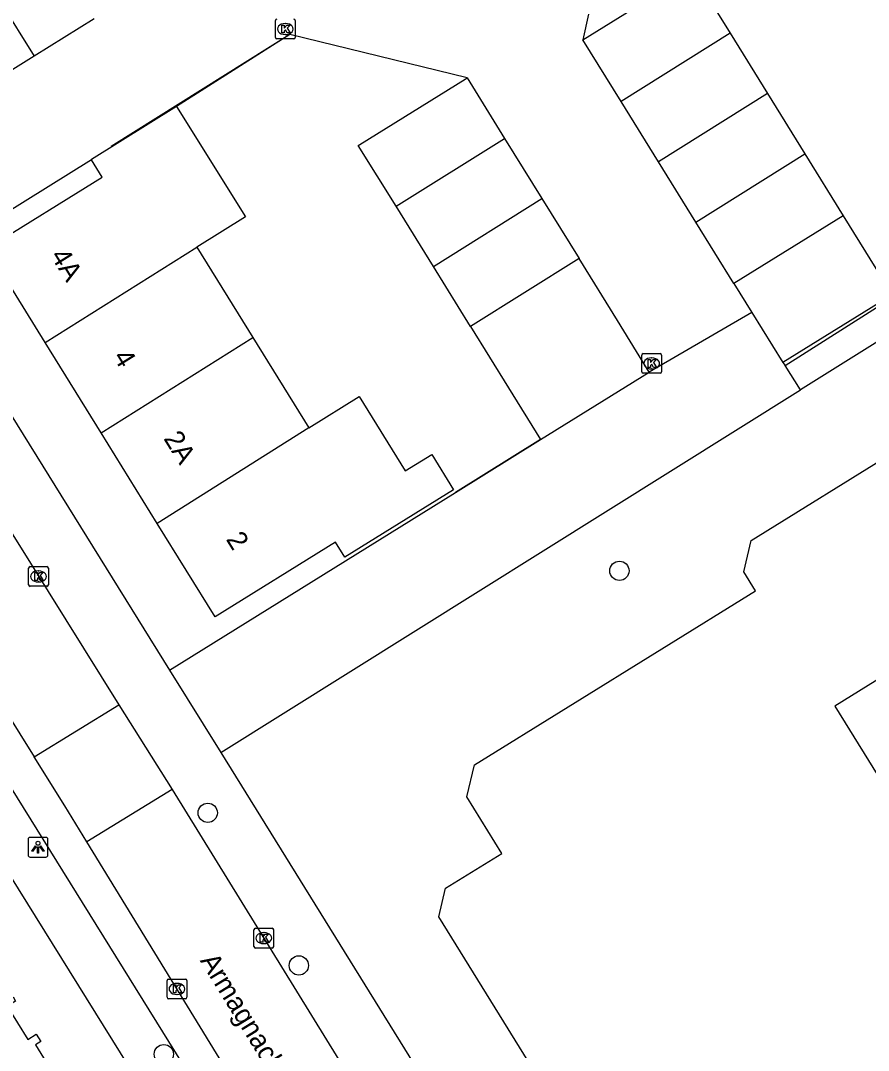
# Model space of a CAD drawing. Extents: x 157767 to 159171, y 387842 to 389425.
# Drawn here: x 158651.6 to 158694.5, y 388052.1 to 388104.3 of the extents above; entities that cross this region are included whole.
import ezdxf

# ---------------------------------------------------------------- set-up
doc = ezdxf.new("R2010")
doc.units = 0
for name, color, linetype in [('IMGEO_Boom', 7, 'Continuous'), ('IMGEO_Kolk', 7, 'Continuous'), ('IMGEO_Lichtpunt', 7, 'Continuous'), ('IMGEO_Muur', 7, 'Continuous'), ('IMGEO_Openbare_ruimte_label', 7, 'Continuous'), ('IMGEO_Pand', 7, 'Continuous'), ('IMGEO_Pand_nummerreeks', 7, 'Continuous'), ('IMGEO_Rijbaan_lokaal_open', 7, 'Continuous'), ('IMGEO_Voetpad_open', 7, 'Continuous')]:
    doc.layers.add(name, color=color, linetype=linetype)

msp = doc.modelspace()

# ---------------------------------------------------------------- linework, layer by layer
at = {"layer": 'IMGEO_Boom'}
for centre in [(158681.924, 388076.364), (158661.055, 388064.097), (158665.671, 388056.36), (158658.827, 388051.865)]:
    msp.add_circle(centre, 0.489, dxfattribs=at)
at = {"layer": 'IMGEO_Kolk'}
for p, q in [((158664.486, 388103.401), (158664.486, 388104.253)), ((158664.974, 388104.107), (158664.999, 388104.107)), ((158665.487, 388104.253), (158665.487, 388103.401)), ((158665.413, 388103.327), (158664.561, 388103.327)), ((158664.997, 388103.547), (158664.972, 388103.547)), ((158683.061, 388086.448), (158683.061, 388087.3)), ((158683.136, 388087.374), (158683.988, 388087.374)), ((158683.549, 388087.154), (158683.574, 388087.154)), ((158684.062, 388087.3), (158684.062, 388086.448)), ((158683.988, 388086.374), (158683.136, 388086.374)), ((158683.572, 388086.594), (158683.547, 388086.594)), ((158651.971, 388075.651), (158651.971, 388076.503)), ((158652.046, 388076.577), (158652.898, 388076.577)), ((158652.972, 388076.503), (158652.972, 388075.651)), ((158652.459, 388076.357), (158652.484, 388076.357)), ((158652.898, 388075.577), (158652.046, 388075.577)), ((158652.482, 388075.797), (158652.457, 388075.797)), ((158663.469, 388058.244), (158664.321, 388058.244)), ((158663.394, 388057.318), (158663.394, 388058.17)), ((158663.882, 388058.024), (158663.907, 388058.024)), ((158664.395, 388058.17), (158664.395, 388057.318)), ((158664.321, 388057.244), (158663.469, 388057.244)), ((158663.905, 388057.464), (158663.88, 388057.464)), ((158658.992, 388054.744), (158658.992, 388055.596)), ((158659.067, 388055.67), (158659.919, 388055.67)), ((158659.993, 388055.596), (158659.993, 388054.744)), ((158659.48, 388055.45), (158659.505, 388055.45)), ((158659.919, 388054.67), (158659.067, 388054.67)), ((158659.503, 388054.89), (158659.478, 388054.89))]:
    msp.add_line(p, q, dxfattribs=at)
for points in [[(158664.486, 388103.401), (158664.486, 388104.253)], [(158665.487, 388104.253), (158665.487, 388103.401)], [(158664.807, 388104.027), (158664.93, 388104.027), (158664.93, 388103.876), (158665.06, 388104.027), (158665.224, 388104.027), (158665.078, 388103.876), (158665.231, 388103.627), (158665.079, 388103.627), (158664.994, 388103.791), (158664.93, 388103.724), (158664.93, 388103.627), (158664.807, 388103.627), (158664.807, 388104.027)], [(158665.413, 388103.327), (158664.561, 388103.327)], [(158683.061, 388086.448), (158683.061, 388087.3)], [(158683.136, 388087.374), (158683.988, 388087.374)], [(158683.382, 388087.074), (158683.505, 388087.074), (158683.505, 388086.923), (158683.635, 388087.074), (158683.799, 388087.074), (158683.653, 388086.923), (158683.806, 388086.674), (158683.654, 388086.674), (158683.569, 388086.838), (158683.505, 388086.771), (158683.505, 388086.674), (158683.382, 388086.674), (158683.382, 388087.074)], [(158684.062, 388087.3), (158684.062, 388086.448)], [(158683.988, 388086.374), (158683.136, 388086.374)], [(158651.971, 388075.651), (158651.971, 388076.503)], [(158652.046, 388076.577), (158652.898, 388076.577)], [(158652.972, 388076.503), (158652.972, 388075.651)], [(158652.292, 388076.277), (158652.415, 388076.277), (158652.415, 388076.126), (158652.545, 388076.277), (158652.709, 388076.277), (158652.563, 388076.126), (158652.716, 388075.877), (158652.564, 388075.877), (158652.479, 388076.041), (158652.415, 388075.974), (158652.415, 388075.877), (158652.292, 388075.877), (158652.292, 388076.277)], [(158652.898, 388075.577), (158652.046, 388075.577)], [(158663.469, 388058.244), (158664.321, 388058.244)], [(158663.394, 388057.318), (158663.394, 388058.17)], [(158663.715, 388057.944), (158663.838, 388057.944), (158663.838, 388057.793), (158663.968, 388057.944), (158664.132, 388057.944), (158663.986, 388057.793), (158664.139, 388057.544), (158663.987, 388057.544), (158663.902, 388057.708), (158663.838, 388057.641), (158663.838, 388057.544), (158663.715, 388057.544), (158663.715, 388057.944)], [(158664.395, 388058.17), (158664.395, 388057.318)], [(158664.321, 388057.244), (158663.469, 388057.244)], [(158658.992, 388054.744), (158658.992, 388055.596)], [(158659.067, 388055.67), (158659.919, 388055.67)], [(158659.993, 388055.596), (158659.993, 388054.744)], [(158659.313, 388055.37), (158659.436, 388055.37), (158659.436, 388055.219), (158659.566, 388055.37), (158659.73, 388055.37), (158659.584, 388055.219), (158659.737, 388054.97), (158659.585, 388054.97), (158659.5, 388055.134), (158659.436, 388055.067), (158659.436, 388054.97), (158659.313, 388054.97), (158659.313, 388055.37)], [(158659.919, 388054.67), (158659.067, 388054.67)]]:
    msp.add_lwpolyline(points, dxfattribs=at)
for centre, start, end in [((158664.563, 388104.251), 91.552, 178.448), ((158664.563, 388104.251), 91.552, 178.448), ((158665.411, 388104.251), 1.552, 88.448), ((158665.411, 388104.251), 1.552, 88.448), ((158664.563, 388103.403), 181.552, 268.448), ((158664.563, 388103.403), 181.552, 268.448), ((158665.411, 388103.403), 271.552, 358.448), ((158665.411, 388103.403), 271.552, 358.448), ((158683.138, 388087.298), 91.552, 178.448), ((158683.138, 388087.298), 91.552, 178.448), ((158683.986, 388087.298), 1.552, 88.448), ((158683.986, 388087.298), 1.552, 88.448), ((158683.138, 388086.45), 181.552, 268.448), ((158683.138, 388086.45), 181.552, 268.448), ((158683.986, 388086.45), 271.552, 358.448), ((158683.986, 388086.45), 271.552, 358.448), ((158652.048, 388076.501), 91.552, 178.448), ((158652.048, 388076.501), 91.552, 178.448), ((158652.896, 388076.501), 1.552, 88.448), ((158652.896, 388076.501), 1.552, 88.448), ((158652.048, 388075.653), 181.552, 268.448), ((158652.048, 388075.653), 181.552, 268.448), ((158652.896, 388075.653), 271.552, 358.448), ((158652.896, 388075.653), 271.552, 358.448), ((158663.471, 388058.168), 91.552, 178.448), ((158663.471, 388058.168), 91.552, 178.448), ((158664.319, 388058.168), 1.552, 88.448), ((158664.319, 388058.168), 1.552, 88.448), ((158663.471, 388057.32), 181.552, 268.448), ((158663.471, 388057.32), 181.552, 268.448), ((158664.319, 388057.32), 271.552, 358.448), ((158664.319, 388057.32), 271.552, 358.448), ((158659.069, 388055.594), 91.552, 178.448), ((158659.069, 388055.594), 91.552, 178.448), ((158659.917, 388055.594), 1.552, 88.448), ((158659.917, 388055.594), 1.552, 88.448), ((158659.069, 388054.746), 181.552, 268.448), ((158659.069, 388054.746), 181.552, 268.448), ((158659.917, 388054.746), 271.552, 358.448), ((158659.917, 388054.746), 271.552, 358.448)]:
    msp.add_arc(centre, 0.0765, start, end, dxfattribs=at)
for centre, major_axis, ratio, start_param, end_param in [((158664.973, 388103.827), (-0.387, 0.002), 0.722429, 4.712389, 7.853982), ((158664.998, 388103.827), (-0.39, 0.002), 0.717154, 1.570796, 4.712389), ((158683.548, 388086.874), (-0.387, 0.002), 0.722429, 4.712389, 7.853982), ((158683.573, 388086.874), (-0.39, 0.002), 0.717154, 1.570796, 4.712389), ((158652.458, 388076.077), (-0.387, 0.002), 0.722429, 4.712389, 7.853982), ((158652.483, 388076.077), (-0.39, 0.002), 0.717154, 1.570796, 4.712389), ((158663.881, 388057.744), (-0.387, 0.002), 0.722429, 4.712389, 7.853982), ((158663.906, 388057.744), (-0.39, 0.002), 0.717154, 1.570796, 4.712389), ((158659.479, 388055.17), (-0.387, 0.002), 0.722429, 4.712389, 7.853982), ((158659.504, 388055.17), (-0.39, 0.002), 0.717154, 1.570796, 4.712389)]:
    msp.add_ellipse(centre, major_axis=major_axis, ratio=ratio, start_param=start_param, end_param=end_param, dxfattribs=at)
at = {"layer": 'IMGEO_Lichtpunt'}
for p, q in [((158651.949, 388062.756), (158651.949, 388061.949)), ((158651.949, 388062.756), (158651.949, 388061.949)), ((158652.851, 388062.851), (158652.043, 388062.851)), ((158652.851, 388062.851), (158652.043, 388062.851)), ((158652.945, 388061.949), (158652.945, 388062.756)), ((158652.945, 388061.949), (158652.945, 388062.756)), ((158652.043, 388061.855), (158652.851, 388061.855)), ((158652.043, 388061.855), (158652.851, 388061.855))]:
    msp.add_line(p, q, dxfattribs=at)
for points in [[(158652.323, 388062.42), (158652.362, 388062.392), (158652.174, 388062.13), (158652.136, 388062.157), (158652.323, 388062.42)], [(158652.425, 388062.372), (158652.472, 388062.372), (158652.472, 388062.05), (158652.425, 388062.05), (158652.425, 388062.372)], [(158652.535, 388062.392), (158652.573, 388062.419), (158652.76, 388062.157), (158652.721, 388062.129), (158652.535, 388062.392)]]:
    msp.add_lwpolyline(points, dxfattribs=at)
msp.add_circle((158652.448, 388062.554), 0.0994, dxfattribs=at)
for centre, start, end in [((158652.043, 388062.756), 90, 180), ((158652.043, 388062.756), 90, 180), ((158652.851, 388062.756), 0, 90), ((158652.851, 388062.756), 0, 90), ((158652.043, 388061.949), 180, 270), ((158652.043, 388061.949), 180, 270), ((158652.851, 388061.949), 270, 0), ((158652.851, 388061.949), 270, 360)]:
    msp.add_arc(centre, 0.0946, start, end, dxfattribs=at)
at = {"layer": 'IMGEO_Muur'}
for points in [[(158674.205, 388101.349), (158665.215, 388103.556), (158656.162, 388097.87)], [(158677.93, 388083.013), (158673.608, 388080.326)]]:
    msp.add_lwpolyline(points, dxfattribs=at)
at = {"layer": 'IMGEO_Pand'}
for points in [[(158648.816, 388107.941), (158652.251, 388102.445)], [(158680.067, 388103.28), (158685.613, 388106.717), (158687.533, 388103.617)], [(158655.301, 388104.334), (158652.251, 388102.445)], [(158687.533, 388103.617), (158682.008, 388100.148)], [(158687.533, 388103.617), (158689.429, 388100.558)], [(158682.008, 388100.148), (158680.067, 388103.28)], [(158652.251, 388102.445), (158649.208, 388100.559)], [(158670.602, 388094.84), (158668.687, 388097.93), (158668.761, 388097.976), (158674.107, 388101.288), (158674.205, 388101.349)], [(158674.205, 388101.349), (158676.103, 388098.285)], [(158689.429, 388100.558), (158683.904, 388097.089)], [(158689.429, 388100.558), (158691.322, 388097.502)], [(158683.904, 388097.089), (158682.008, 388100.148)], [(158659.467, 388099.899), (158655.166, 388097.205), (158655.157, 388097.199)], [(158659.467, 388099.899), (158662.971, 388094.308), (158660.504, 388092.762)], [(158670.602, 388094.84), (158676.103, 388098.285)], [(158676.103, 388098.285), (158677.991, 388095.237)], [(158685.795, 388094.037), (158691.322, 388097.502)], [(158691.322, 388097.502), (158693.266, 388094.365)], [(158652.808, 388087.939), (158649.859, 388092.698), (158655.707, 388096.322), (158655.157, 388097.199)], [(158685.795, 388094.037), (158683.904, 388097.089)], [(158672.49, 388091.793), (158677.991, 388095.237)], [(158677.991, 388095.237), (158679.879, 388092.19)], [(158672.49, 388091.793), (158670.602, 388094.84)], [(158693.266, 388094.365), (158687.721, 388090.928)], [(158693.266, 388094.365), (158695.752, 388090.353), (158690.206, 388086.917)], [(158687.721, 388090.928), (158685.795, 388094.037)], [(158652.808, 388087.939), (158660.504, 388092.762)], [(158660.504, 388092.762), (158663.339, 388088.186)], [(158679.879, 388092.19), (158674.38, 388088.743)], [(158683.429, 388086.43), (158681.822, 388089.054), (158679.879, 388092.19)], [(158674.38, 388088.743), (158672.49, 388091.793)], [(158679.935, 388047.256), (158672.765, 388058.828), (158673.104, 388060.27), (158675.965, 388062.042), (158674.193, 388064.902), (158674.573, 388066.522), (158688.823, 388075.351), (158688.23, 388076.308), (158688.603, 388077.895), (158710.859, 388091.683)], [(158687.721, 388090.928), (158688.634, 388089.454)], [(158688.634, 388089.454), (158690.206, 388086.917)], [(158674.38, 388088.743), (158676.305, 388085.636), (158677.93, 388083.013)], [(158655.651, 388083.351), (158652.808, 388087.939)], [(158655.651, 388083.351), (158663.339, 388088.186)], [(158663.339, 388088.186), (158666.171, 388083.615)], [(158677.93, 388083.013), (158683.429, 388086.43)], [(158666.171, 388083.615), (158668.722, 388085.198), (158671.065, 388081.427), (158672.408, 388082.26), (158673.515, 388080.476), (158668.01, 388077.058), (158667.535, 388077.823), (158661.423, 388074.035), (158658.492, 388078.765)], [(158658.492, 388078.765), (158655.651, 388083.351)], [(158666.171, 388083.615), (158658.492, 388078.765)], [(158710.852, 388080.664), (158692.843, 388069.507), (158696.262, 388063.989)], [(158651.182, 388054.766), (158651.313, 388054.555), (158650.888, 388054.29), (158651.934, 388052.611), (158652.358, 388052.874), (158652.585, 388052.51), (158652.313, 388052.339), (158653.597, 388050.279), (158653.868, 388050.447), (158654.506, 388049.424)]]:
    msp.add_lwpolyline(points, dxfattribs=at)
at = {"layer": 'IMGEO_Rijbaan_lokaal_open'}
for points in [[(158680.364, 388104.585), (158680.067, 388103.28)], [(158674.205, 388101.349), (158665.215, 388103.556), (158659.467, 388099.899)], [(158655.157, 388097.199), (158646.227, 388091.63)], [(158688.634, 388089.454), (158683.429, 388086.43)], [(158690.206, 388086.917), (158690.32, 388086.769)], [(158691.111, 388085.534), (158690.32, 388086.769)], [(158661.715, 388067.158), (158691.111, 388085.534)], [(158659.117, 388071.321), (158673.608, 388080.326), (158677.93, 388083.013)], [(158650.265, 388079.623), (158656.553, 388069.567)], [(158647.017, 388075.274), (158647.23, 388074.96), (158652.251, 388066.934)], [(158659.117, 388071.321), (158661.715, 388067.158)], [(158652.251, 388066.934), (158656.553, 388069.567)], [(158656.553, 388069.567), (158659.242, 388065.28)], [(158654.918, 388062.634), (158653.8, 388064.458), (158652.251, 388066.934)], [(158659.242, 388065.28), (158654.918, 388062.634)], [(158659.242, 388065.28), (158667.7, 388051.578), (158673.241, 388042.758)], [(158679.187, 388023.431), (158676.773, 388027.319), (158669.687, 388038.645), (158661.503, 388051.892), (158654.918, 388062.634)]]:
    msp.add_lwpolyline(points, dxfattribs=at)
at = {"layer": 'IMGEO_Voetpad_open'}
for points in [[(158716.081, 388101.143), (158691.111, 388085.534)], [(158690.32, 388086.769), (158703.98, 388095.43)], [(158646.674, 388090.915), (158646.863, 388091.033), (158659.117, 388071.321)], [(158643.677, 388072.709), (158677.387, 388018.539)], [(158676.204, 388024.951), (158647.011, 388071.904)], [(158661.715, 388067.158), (158686.368, 388027.385), (158687.799, 388025.086)]]:
    msp.add_lwpolyline(points, dxfattribs=at)

# ---------------------------------------------------------------- texts
at = {"layer": 'IMGEO_Openbare_ruimte_label'}
msp.add_text('Armagnaclaan', height=1, rotation=301.6225, dxfattribs=at).set_placement((158660.639, 388056.604))
at = {"layer": 'IMGEO_Pand_nummerreeks'}
for s, rotation, p in [('4A', 301.7875, (158653.052, 388092.33)), ('4', 301.7848, (158656.227, 388087.207)), ('2A', 301.778, (158658.79, 388083.069)), ('2', 301.7849, (158661.954, 388077.964))]:
    msp.add_text(s, height=1, rotation=rotation, dxfattribs=at).set_placement(p)

doc.saveas('drawing.dxf')
